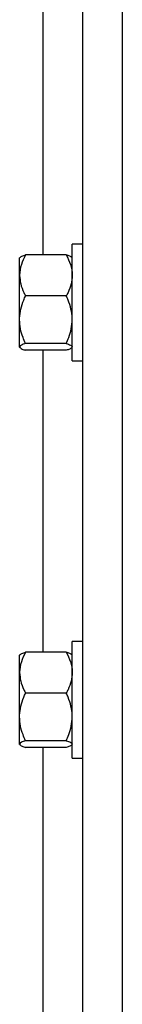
# Model space of a CAD drawing. Header units: inches. Extents: x 170 to 284, y 215 to 248.
# Tile 723 of 1056: x 226.9137 to 226.9582, y 222.3642 to 222.7886. Entities that reach past the tile are written whole.
import ezdxf

# ---------------------------------------------------------------- set-up
doc = ezdxf.new("R2010")
doc.units = ezdxf.units.IN
doc.header["$LTSCALE"] = 0.25
doc.header["$MEASUREMENT"] = 0
doc.layers.add('RH TOP OF HOOD', color=7, linetype='Continuous')

msp = doc.modelspace()

# ---------------------------------------------------------------- linework, layer by layer
at = {"layer": 'RH TOP OF HOOD'}
for p, q in [((226.941045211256, 220.1328032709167), (226.941045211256, 224.393279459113)), ((226.958165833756, 220.1328032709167), (226.958165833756, 224.3444764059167)), ((226.923924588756, 222.6871994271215), (226.923924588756, 222.8173175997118)), ((226.941045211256, 222.6918055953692), (226.936456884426, 222.6918055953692)), ((226.936456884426, 222.6415052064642), (226.936456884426, 222.6918055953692)), ((226.933888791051, 222.6871994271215), (226.916254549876, 222.6871994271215)), ((226.9138785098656, 222.6861389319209), (226.913686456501, 222.6859161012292)), ((226.913686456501, 222.6783745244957), (226.913686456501, 222.6859161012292)), ((226.936456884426, 222.6859161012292), (226.9362648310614, 222.6861389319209)), ((226.913686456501, 222.6592776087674), (226.913686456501, 222.6783745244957)), ((226.933888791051, 222.6695496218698), (226.916254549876, 222.6695496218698)), ((226.913686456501, 222.6475584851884), (226.913686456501, 222.6592776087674)), ((226.933888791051, 222.6490055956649), (226.916254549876, 222.6490055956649)), ((226.913686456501, 222.6473947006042), (226.913686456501, 222.6475584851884)), ((226.913686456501, 222.6473947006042), (226.9138785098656, 222.6471718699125)), ((226.933888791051, 222.6461113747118), (226.916254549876, 222.6461113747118)), ((226.923924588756, 222.5159932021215), (226.923924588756, 222.6461113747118)), ((226.9362648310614, 222.6471718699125), (226.936456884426, 222.6473947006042)), ((226.936456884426, 222.6415052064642), (226.941045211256, 222.6415052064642)), ((226.941045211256, 222.5205993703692), (226.936456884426, 222.5205993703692)), ((226.936456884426, 222.4702989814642), (226.936456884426, 222.5205993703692)), ((226.9138785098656, 222.5149327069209), (226.913686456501, 222.5147098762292)), ((226.913686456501, 222.5071682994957), (226.913686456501, 222.5147098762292)), ((226.933888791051, 222.5159932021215), (226.916254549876, 222.5159932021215)), ((226.936456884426, 222.5147098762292), (226.9362648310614, 222.5149327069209)), ((226.913686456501, 222.4880713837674), (226.913686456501, 222.5071682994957)), ((226.933888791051, 222.4983433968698), (226.916254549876, 222.4983433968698)), ((226.913686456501, 222.4763522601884), (226.913686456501, 222.4880713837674)), ((226.913686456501, 222.4761884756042), (226.913686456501, 222.4763522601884)), ((226.913686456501, 222.4761884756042), (226.9138785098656, 222.4759656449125)), ((226.933888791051, 222.4777993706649), (226.916254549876, 222.4777993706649)), ((226.933888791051, 222.4749051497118), (226.916254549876, 222.4749051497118)), ((226.923924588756, 222.3447869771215), (226.923924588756, 222.4749051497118)), ((226.9362648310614, 222.4759656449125), (226.936456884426, 222.4761884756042)), ((226.936456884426, 222.4702989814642), (226.941045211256, 222.4702989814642))]:
    msp.add_line(p, q, dxfattribs=at)
for points, knots in [([(226.916254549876, 222.6871994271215), (226.9155800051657, 222.6858272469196), (226.9142063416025, 222.683032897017), (226.9136911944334, 222.6799811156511), (226.9136865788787, 222.6784160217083), (226.913686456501, 222.6783745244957)], [0, 0, 0, 0, 0.4843414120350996, 0.9863277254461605, 1, 1, 1, 1]), ([(226.913945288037, 222.686081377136), (226.913999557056, 222.6861733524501), (226.9141773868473, 222.686474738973), (226.9151421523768, 222.6868467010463), (226.9160038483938, 222.6871199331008), (226.916254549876, 222.6871994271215)], [0, 0, 0, 0, 0.2374711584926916, 0.7781501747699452, 1, 1, 1, 1]), ([(226.933888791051, 222.6871994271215), (226.9345633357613, 222.6858272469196), (226.9359369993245, 222.683032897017), (226.9364521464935, 222.6799811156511), (226.9364567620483, 222.6784160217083), (226.936456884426, 222.6783745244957)], [0, 0, 0, 0, 0.4843414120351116, 0.9863277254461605, 1, 1, 1, 1]), ([(226.9361980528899, 222.686081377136), (226.936143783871, 222.6861733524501), (226.9359659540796, 222.686474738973), (226.9350011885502, 222.6868467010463), (226.9341394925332, 222.6871199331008), (226.933888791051, 222.6871994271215)], [0, 0, 0, 0, 0.2374711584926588, 0.7781501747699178, 0.9999999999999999, 0.9999999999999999, 0.9999999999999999, 0.9999999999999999]), ([(226.913686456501, 222.6783745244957), (226.913784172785, 222.67713928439), (226.9139831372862, 222.6746241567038), (226.9151349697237, 222.671699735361), (226.9160022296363, 222.6700341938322), (226.916254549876, 222.6695496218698)], [0, 0, 0, 0, 0.4062905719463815, 0.8272664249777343, 1, 1, 1, 1]), ([(226.936456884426, 222.6783745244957), (226.936359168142, 222.67713928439), (226.9361602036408, 222.6746241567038), (226.9350083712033, 222.671699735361), (226.9341411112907, 222.6700341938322), (226.933888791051, 222.6695496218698)], [0, 0, 0, 0, 0.4062905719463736, 0.8272664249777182, 0.9999999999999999, 0.9999999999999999, 0.9999999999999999, 0.9999999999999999]), ([(226.913686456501, 222.6592776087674), (226.9136891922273, 222.6595128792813), (226.913707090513, 222.6610521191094), (226.9141288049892, 222.6639246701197), (226.9151559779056, 222.6670982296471), (226.9159829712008, 222.6689436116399), (226.916254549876, 222.6695496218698)], [0, 0, 0, 0, 0.06653229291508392, 0.4352825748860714, 0.8145508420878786, 1, 1, 1, 1]), ([(226.936456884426, 222.6592776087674), (226.9364541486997, 222.6595128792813), (226.936436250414, 222.6610521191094), (226.9360145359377, 222.6639246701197), (226.9349873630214, 222.6670982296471), (226.9341603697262, 222.6689436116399), (226.933888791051, 222.6695496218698)], [0, 0, 0, 0, 0.06653229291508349, 0.435282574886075, 0.8145508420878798, 1, 1, 1, 1]), ([(226.916254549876, 222.6490055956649), (226.9158730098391, 222.6498752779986), (226.9149702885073, 222.6519329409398), (226.9139295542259, 222.6553618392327), (226.9137681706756, 222.6579613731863), (226.913686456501, 222.6592776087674)], [0, 0, 0, 0, 0.2654599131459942, 0.6280764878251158, 1, 1, 1, 1]), ([(226.933888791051, 222.6490055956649), (226.9342703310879, 222.6498752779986), (226.9351730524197, 222.6519329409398), (226.936213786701, 222.6553618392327), (226.9363751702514, 222.6579613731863), (226.936456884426, 222.6592776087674)], [0, 0, 0, 0, 0.2654599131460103, 0.6280764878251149, 1, 1, 1, 1]), ([(226.916254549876, 222.6490055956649), (226.9155800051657, 222.6487805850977), (226.9142063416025, 222.6483223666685), (226.9136911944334, 222.647821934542), (226.9136865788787, 222.6475652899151), (226.913686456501, 222.6475584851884)], [0, 0, 0, 0, 0.4843414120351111, 0.9863277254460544, 1, 1, 1, 1]), ([(226.933888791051, 222.6490055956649), (226.9345633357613, 222.6487805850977), (226.9359369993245, 222.6483223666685), (226.9364521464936, 222.647821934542), (226.9364567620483, 222.6475652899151), (226.936456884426, 222.6475584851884)], [0, 0, 0, 0, 0.4843414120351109, 0.9863277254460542, 1, 1, 1, 1]), ([(226.913686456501, 222.6475584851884), (226.913784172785, 222.6473559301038), (226.9139831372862, 222.6469434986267), (226.9151349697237, 222.6464639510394), (226.9160022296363, 222.6461908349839), (226.916254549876, 222.6461113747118)], [0, 0, 0, 0, 0.4062905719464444, 0.8272664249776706, 1, 1, 1, 1]), ([(226.9361980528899, 222.6472294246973), (226.936143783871, 222.6471374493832), (226.9359659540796, 222.6468360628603), (226.9350011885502, 222.646464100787), (226.9341394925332, 222.6461908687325), (226.933888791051, 222.6461113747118)], [0, 0, 0, 0, 0.2374711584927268, 0.7781501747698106, 1, 1, 1, 1]), ([(226.916254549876, 222.5159932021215), (226.9155800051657, 222.5146210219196), (226.9142063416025, 222.511826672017), (226.9136911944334, 222.5087748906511), (226.9136865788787, 222.5072097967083), (226.913686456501, 222.5071682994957)], [0, 0, 0, 0, 0.4843414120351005, 0.9863277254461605, 1, 1, 1, 1]), ([(226.913945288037, 222.5148751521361), (226.913999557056, 222.5149671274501), (226.9141773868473, 222.515268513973), (226.9151421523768, 222.5156404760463), (226.9160038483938, 222.5159137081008), (226.916254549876, 222.5159932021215)], [0, 0, 0, 0, 0.2374711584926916, 0.7781501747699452, 1, 1, 1, 1]), ([(226.933888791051, 222.5159932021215), (226.9345633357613, 222.5146210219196), (226.9359369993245, 222.511826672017), (226.9364521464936, 222.508774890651), (226.9364567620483, 222.5072097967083), (226.936456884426, 222.5071682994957)], [0, 0, 0, 0, 0.4843414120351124, 0.9863277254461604, 1, 1, 1, 1]), ([(226.9361980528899, 222.5148751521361), (226.936143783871, 222.5149671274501), (226.9359659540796, 222.515268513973), (226.9350011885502, 222.5156404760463), (226.9341394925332, 222.5159137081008), (226.933888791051, 222.5159932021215)], [0, 0, 0, 0, 0.2374711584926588, 0.7781501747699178, 0.9999999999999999, 0.9999999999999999, 0.9999999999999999, 0.9999999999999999]), ([(226.913686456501, 222.5071682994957), (226.913784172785, 222.50593305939), (226.9139831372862, 222.5034179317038), (226.9151349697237, 222.5004935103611), (226.9160022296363, 222.4988279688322), (226.916254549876, 222.4983433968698)], [0, 0, 0, 0, 0.4062905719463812, 0.8272664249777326, 1, 1, 1, 1]), ([(226.936456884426, 222.5071682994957), (226.936359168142, 222.50593305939), (226.9361602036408, 222.5034179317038), (226.9350083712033, 222.5004935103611), (226.9341411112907, 222.4988279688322), (226.933888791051, 222.4983433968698)], [0, 0, 0, 0, 0.4062905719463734, 0.8272664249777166, 1, 1, 1, 1]), ([(226.913686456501, 222.4880713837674), (226.9136891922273, 222.4883066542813), (226.913707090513, 222.4898458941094), (226.9141288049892, 222.4927184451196), (226.9151559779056, 222.4958920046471), (226.9159829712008, 222.49773738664), (226.916254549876, 222.4983433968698)], [0, 0, 0, 0, 0.06653229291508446, 0.4352825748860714, 0.8145508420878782, 1, 1, 1, 1]), ([(226.936456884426, 222.4880713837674), (226.9364541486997, 222.4883066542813), (226.936436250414, 222.4898458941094), (226.9360145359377, 222.4927184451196), (226.9349873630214, 222.4958920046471), (226.9341603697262, 222.49773738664), (226.933888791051, 222.4983433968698)], [0, 0, 0, 0, 0.06653229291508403, 0.4352825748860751, 0.8145508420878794, 1, 1, 1, 1]), ([(226.916254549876, 222.4777993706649), (226.9158730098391, 222.4786690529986), (226.9149702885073, 222.4807267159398), (226.9139295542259, 222.4841556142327), (226.9137681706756, 222.4867551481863), (226.913686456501, 222.4880713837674)], [0, 0, 0, 0, 0.2654599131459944, 0.6280764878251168, 0.9999999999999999, 0.9999999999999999, 0.9999999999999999, 0.9999999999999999]), ([(226.933888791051, 222.4777993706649), (226.9342703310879, 222.4786690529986), (226.9351730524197, 222.4807267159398), (226.936213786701, 222.4841556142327), (226.9363751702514, 222.4867551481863), (226.936456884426, 222.4880713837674)], [0, 0, 0, 0, 0.2654599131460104, 0.6280764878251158, 1, 1, 1, 1]), ([(226.916254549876, 222.4777993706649), (226.9155800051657, 222.4775743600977), (226.9142063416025, 222.4771161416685), (226.9136911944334, 222.476615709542), (226.9136865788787, 222.4763590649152), (226.913686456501, 222.4763522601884)], [0, 0, 0, 0, 0.4843414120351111, 0.9863277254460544, 1, 1, 1, 1]), ([(226.913686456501, 222.4763522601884), (226.913784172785, 222.4761497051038), (226.9139831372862, 222.4757372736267), (226.9151349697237, 222.4752577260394), (226.9160022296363, 222.4749846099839), (226.916254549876, 222.4749051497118)], [0, 0, 0, 0, 0.4062905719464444, 0.8272664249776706, 1, 1, 1, 1]), ([(226.933888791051, 222.4777993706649), (226.9345633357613, 222.4775743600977), (226.9359369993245, 222.4771161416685), (226.9364521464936, 222.476615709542), (226.9364567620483, 222.4763590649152), (226.936456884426, 222.4763522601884)], [0, 0, 0, 0, 0.4843414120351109, 0.9863277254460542, 1, 1, 1, 1]), ([(226.9361980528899, 222.4760231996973), (226.936143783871, 222.4759312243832), (226.9359659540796, 222.4756298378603), (226.9350011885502, 222.475257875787), (226.9341394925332, 222.4749846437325), (226.933888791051, 222.4749051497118)], [0, 0, 0, 0, 0.2374711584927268, 0.7781501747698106, 1, 1, 1, 1])]:
    msp.add_open_spline(points, degree=3, knots=knots, dxfattribs=at)

doc.saveas('drawing.dxf')
